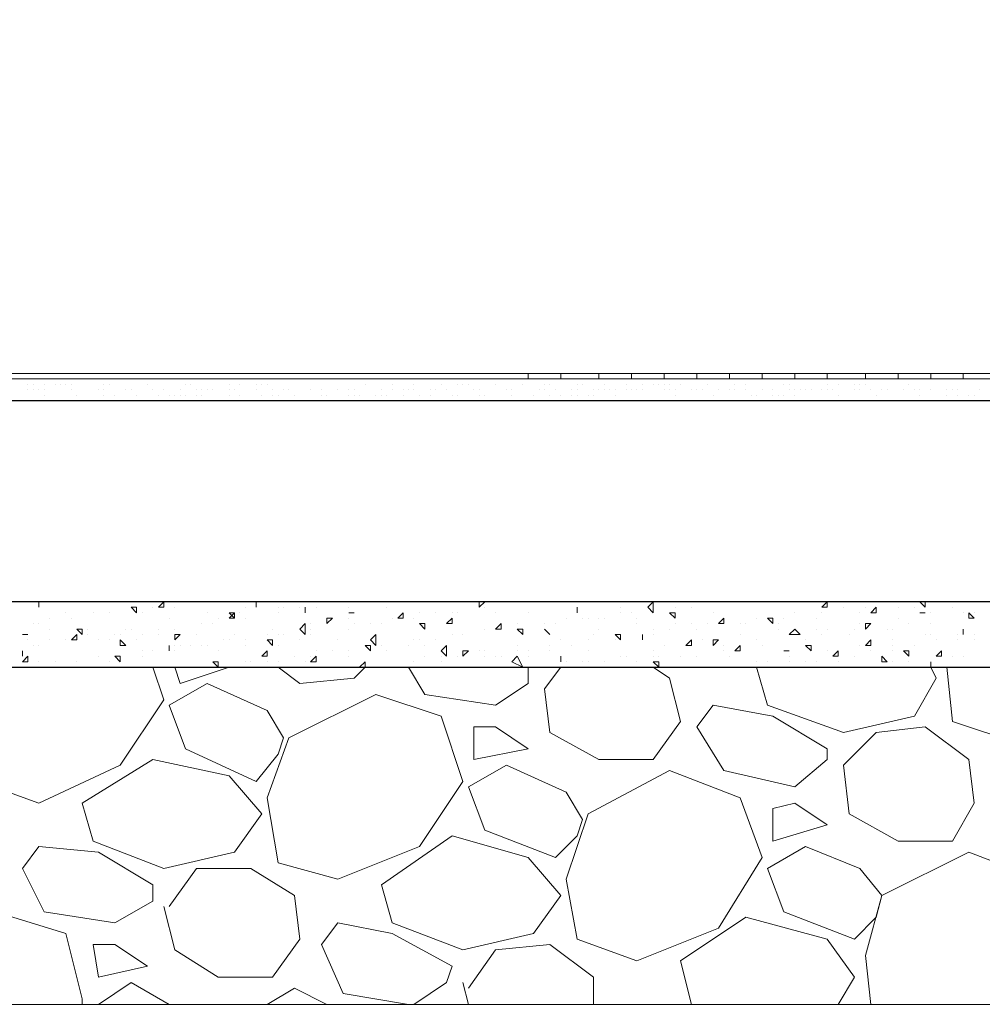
# Model space of a CAD drawing. Header units: metres. Extents: x 5.7 to 89.8, y 4 to 63.5.
# Tile 314 of 475: x 59.9 to 61.6, y 27.6 to 29.3. Entities that reach past the tile are written whole.
import ezdxf

# ---------------------------------------------------------------- set-up
doc = ezdxf.new("R2010")
doc.units = ezdxf.units.M
doc.header["$MEASUREMENT"] = 0
for name, color, linetype in [('PDF17_hatch-borshi', 7, 'Continuous'), ('PDF17_kaff', 7, 'Continuous'), ('PDF17_wall', 7, 'Continuous')]:
    doc.layers.add(name, color=color, linetype=linetype)

msp = doc.modelspace()

# ---------------------------------------------------------------- linework, layer by layer
at = {"layer": 'PDF17_hatch-borshi', "lineweight": 18}
for points in [[(60.0056, 28.6881), (60.0056, 28.6881)], [(60.0152, 28.6881), (60.0152, 28.6881)], [(60.0152, 28.6881), (60.0152, 28.6881)], [(60.0345, 28.6881), (60.0345, 28.6881)], [(60.0634, 28.6881), (60.0634, 28.6881)], [(60.1019, 28.6881), (60.1019, 28.6881)], [(60.1501, 28.6881), (60.1501, 28.6881)], [(60.1982, 28.6881), (60.1982, 28.6881)], [(60.2464, 28.6881), (60.2464, 28.6881)], [(60.2945, 28.6881), (60.2945, 28.6881)], [(60.3427, 28.6881), (60.3427, 28.6881)], [(60.3619, 28.6881), (60.3619, 28.6881)], [(60.3716, 28.6881), (60.3716, 28.6881)], [(60.3812, 28.6881), (60.3812, 28.6881)], [(60.3812, 28.6881), (60.3812, 28.6881)], [(60.3908, 28.6881), (60.3908, 28.6881)], [(60.5353, 28.6881), (60.5353, 28.6881)], [(60.6027, 28.6881), (60.6027, 28.6881)], [(60.6798, 28.6881), (60.6798, 28.6881)], [(60.7183, 28.6881), (60.7183, 28.6881)], [(60.7376, 28.6881), (60.7376, 28.6881)], [(60.7472, 28.6881), (60.7472, 28.6881)], [(60.8242, 28.6881), (60.8242, 28.6881)], [(61.065, 28.6881), (61.065, 28.6881)], [(61.0746, 28.6881), (61.0746, 28.6881)], [(61.0939, 28.6881), (61.0939, 28.6881)], [(61.2095, 28.6881), (61.2095, 28.6881)], [(61.2576, 28.6881), (61.2576, 28.6881)], [(61.2962, 28.6881), (61.2962, 28.6881)], [(61.3443, 28.6881), (61.3443, 28.6881)], [(61.3925, 28.6881), (61.3925, 28.6881)], [(61.4214, 28.6881), (61.4214, 28.6881)], [(61.431, 28.6881), (61.431, 28.6881)], [(61.4406, 28.6881), (61.4406, 28.6881)], [(61.4406, 28.6881), (61.4406, 28.6881)], [(61.4503, 28.6881), (61.4503, 28.6881)], [(61.4888, 28.6881), (61.4888, 28.6881)], [(61.5947, 28.6881), (61.5947, 28.6881)], [(59.9093, 28.6785), (59.9093, 28.6785)], [(59.9093, 28.6689), (59.9093, 28.6689)], [(59.9189, 28.6785), (59.9189, 28.6785)], [(59.9189, 28.6689), (59.9189, 28.6689)], [(59.9285, 28.6689), (59.9285, 28.6689)], [(59.9285, 28.6689), (59.9285, 28.6689)], [(59.9382, 28.6785), (59.9382, 28.6785)], [(59.9382, 28.6689), (59.9382, 28.6689)], [(59.9574, 28.6785), (59.9574, 28.6785)], [(59.9671, 28.6785), (59.9671, 28.6785)], [(59.9671, 28.6785), (59.9671, 28.6785)], [(59.9767, 28.6785), (59.9767, 28.6785)], [(59.9863, 28.6785), (59.9863, 28.6785)], [(59.9863, 28.6689), (59.9863, 28.6689)], [(59.9863, 28.6689), (59.9863, 28.6689)], [(60.0345, 28.6689), (60.0345, 28.6689)], [(60.0441, 28.6785), (60.0441, 28.6785)], [(60.0441, 28.6689), (60.0441, 28.6689)], [(60.0537, 28.6785), (60.0537, 28.6785)], [(60.0826, 28.6689), (60.0826, 28.6689)], [(60.0923, 28.6689), (60.0923, 28.6689)], [(60.1212, 28.6785), (60.1212, 28.6785)], [(60.1308, 28.6689), (60.1308, 28.6689)], [(60.1501, 28.6689), (60.1501, 28.6689)], [(60.1789, 28.6689), (60.1789, 28.6689)], [(60.1886, 28.6785), (60.1886, 28.6785)], [(60.1982, 28.6785), (60.1982, 28.6785)], [(60.2078, 28.6689), (60.2078, 28.6689)], [(60.2175, 28.6689), (60.2175, 28.6689)], [(60.2271, 28.6689), (60.2271, 28.6689)], [(60.2271, 28.6689), (60.2271, 28.6689)], [(60.2367, 28.6689), (60.2367, 28.6689)], [(60.2656, 28.6785), (60.2656, 28.6785)], [(60.2656, 28.6689), (60.2656, 28.6689)], [(60.2656, 28.6689), (60.2656, 28.6689)], [(60.2656, 28.6689), (60.2656, 28.6689)], [(60.2753, 28.6689), (60.2753, 28.6689)], [(60.2849, 28.6785), (60.2849, 28.6785)], [(60.3138, 28.6785), (60.3138, 28.6785)], [(60.3138, 28.6689), (60.3138, 28.6689)], [(60.3138, 28.6689), (60.3138, 28.6689)], [(60.3234, 28.6785), (60.3234, 28.6785)], [(60.333, 28.6785), (60.333, 28.6785)], [(60.333, 28.6785), (60.333, 28.6785)], [(60.3427, 28.6689), (60.3427, 28.6689)], [(60.3619, 28.6689), (60.3619, 28.6689)], [(60.3716, 28.6689), (60.3716, 28.6689)], [(60.4101, 28.6689), (60.4101, 28.6689)], [(60.4101, 28.6689), (60.4101, 28.6689)], [(60.4294, 28.6689), (60.4294, 28.6689)], [(60.4583, 28.6689), (60.4583, 28.6689)], [(60.4775, 28.6689), (60.4775, 28.6689)], [(60.4871, 28.6689), (60.4871, 28.6689)], [(60.4871, 28.6689), (60.4871, 28.6689)], [(60.5064, 28.6785), (60.5064, 28.6785)], [(60.5353, 28.6689), (60.5353, 28.6689)], [(60.5546, 28.6785), (60.5546, 28.6785)], [(60.5546, 28.6689), (60.5546, 28.6689)], [(60.5738, 28.6689), (60.5738, 28.6689)], [(60.5835, 28.6689), (60.5835, 28.6689)], [(60.5931, 28.6785), (60.5931, 28.6785)], [(60.5931, 28.6689), (60.5931, 28.6689)], [(60.5931, 28.6689), (60.5931, 28.6689)], [(60.622, 28.6689), (60.622, 28.6689)], [(60.622, 28.6689), (60.622, 28.6689)], [(60.6316, 28.6689), (60.6316, 28.6689)], [(60.6316, 28.6689), (60.6316, 28.6689)], [(60.6412, 28.6785), (60.6412, 28.6785)], [(60.6412, 28.6785), (60.6412, 28.6785)], [(60.6509, 28.6689), (60.6509, 28.6689)], [(60.6701, 28.6785), (60.6701, 28.6785)], [(60.6798, 28.6785), (60.6798, 28.6785)], [(60.6894, 28.6785), (60.6894, 28.6785)], [(60.6894, 28.6785), (60.6894, 28.6785)], [(60.699, 28.6689), (60.699, 28.6689)], [(60.7087, 28.6689), (60.7087, 28.6689)], [(60.7376, 28.6785), (60.7376, 28.6785)], [(60.7568, 28.6689), (60.7568, 28.6689)], [(60.7665, 28.6689), (60.7665, 28.6689)], [(60.7665, 28.6689), (60.7665, 28.6689)], [(60.7857, 28.6785), (60.7857, 28.6785)], [(60.8146, 28.6689), (60.8146, 28.6689)], [(60.8242, 28.6785), (60.8242, 28.6785)], [(60.8242, 28.6689), (60.8242, 28.6689)], [(60.8339, 28.6785), (60.8339, 28.6785)], [(60.8435, 28.6689), (60.8435, 28.6689)], [(60.8724, 28.6689), (60.8724, 28.6689)], [(60.882, 28.6785), (60.882, 28.6785)], [(60.882, 28.6689), (60.882, 28.6689)], [(60.8917, 28.6785), (60.8917, 28.6785)], [(60.9109, 28.6689), (60.9109, 28.6689)], [(60.9206, 28.6689), (60.9206, 28.6689)], [(60.9302, 28.6785), (60.9302, 28.6785)], [(60.9302, 28.6689), (60.9302, 28.6689)], [(60.9302, 28.6689), (60.9302, 28.6689)], [(60.9398, 28.6689), (60.9398, 28.6689)], [(60.9494, 28.6689), (60.9494, 28.6689)], [(60.9687, 28.6785), (60.9687, 28.6785)], [(60.9687, 28.6785), (60.9687, 28.6785)], [(60.9687, 28.6689), (60.9687, 28.6689)], [(60.9783, 28.6689), (60.9783, 28.6689)], [(60.988, 28.6689), (60.988, 28.6689)], [(60.988, 28.6689), (60.988, 28.6689)], [(60.9976, 28.6785), (60.9976, 28.6785)], [(60.9976, 28.6689), (60.9976, 28.6689)], [(61.0169, 28.6785), (61.0169, 28.6785)], [(61.0169, 28.6785), (61.0169, 28.6785)], [(61.0265, 28.6785), (61.0265, 28.6785)], [(61.0361, 28.6785), (61.0361, 28.6785)], [(61.0361, 28.6689), (61.0361, 28.6689)], [(61.0458, 28.6785), (61.0458, 28.6785)], [(61.0458, 28.6689), (61.0458, 28.6689)], [(61.0458, 28.6689), (61.0458, 28.6689)], [(61.0554, 28.6689), (61.0554, 28.6689)], [(61.065, 28.6785), (61.065, 28.6785)], [(61.0843, 28.6689), (61.0843, 28.6689)], [(61.0939, 28.6689), (61.0939, 28.6689)], [(61.1035, 28.6689), (61.1035, 28.6689)], [(61.1132, 28.6785), (61.1132, 28.6785)], [(61.1132, 28.6785), (61.1132, 28.6785)], [(61.1324, 28.6689), (61.1324, 28.6689)], [(61.1517, 28.6689), (61.1517, 28.6689)], [(61.1613, 28.6785), (61.1613, 28.6785)], [(61.1613, 28.6689), (61.1613, 28.6689)], [(61.1806, 28.6785), (61.1806, 28.6785)], [(61.1806, 28.6689), (61.1806, 28.6689)], [(61.2095, 28.6689), (61.2095, 28.6689)], [(61.2287, 28.6689), (61.2287, 28.6689)], [(61.248, 28.6785), (61.248, 28.6785)], [(61.2576, 28.6785), (61.2576, 28.6785)], [(61.2576, 28.6689), (61.2576, 28.6689)], [(61.2673, 28.6689), (61.2673, 28.6689)], [(61.2769, 28.6689), (61.2769, 28.6689)], [(61.2769, 28.6689), (61.2769, 28.6689)], [(61.2865, 28.6689), (61.2865, 28.6689)], [(61.2962, 28.6689), (61.2962, 28.6689)], [(61.3154, 28.6689), (61.3154, 28.6689)], [(61.3251, 28.6785), (61.3251, 28.6785)], [(61.3251, 28.6689), (61.3251, 28.6689)], [(61.3251, 28.6689), (61.3251, 28.6689)], [(61.3251, 28.6689), (61.3251, 28.6689)], [(61.3347, 28.6689), (61.3347, 28.6689)], [(61.3443, 28.6785), (61.3443, 28.6785)], [(61.3732, 28.6785), (61.3732, 28.6785)], [(61.3732, 28.6689), (61.3732, 28.6689)], [(61.3732, 28.6689), (61.3732, 28.6689)], [(61.3828, 28.6785), (61.3828, 28.6785)], [(61.3828, 28.6689), (61.3828, 28.6689)], [(61.3925, 28.6785), (61.3925, 28.6785)], [(61.3925, 28.6785), (61.3925, 28.6785)], [(61.4021, 28.6689), (61.4021, 28.6689)], [(61.4214, 28.6689), (61.4214, 28.6689)], [(61.431, 28.6689), (61.431, 28.6689)], [(61.4599, 28.6689), (61.4599, 28.6689)], [(61.4695, 28.6785), (61.4695, 28.6785)], [(61.4792, 28.6689), (61.4792, 28.6689)], [(61.4888, 28.6689), (61.4888, 28.6689)], [(61.5081, 28.6689), (61.5081, 28.6689)], [(61.5369, 28.6689), (61.5369, 28.6689)], [(61.5369, 28.6689), (61.5369, 28.6689)], [(61.5466, 28.6689), (61.5466, 28.6689)], [(61.5466, 28.6689), (61.5466, 28.6689)], [(61.5562, 28.6689), (61.5562, 28.6689)], [(61.5947, 28.6689), (61.5947, 28.6689)], [(59.9382, 28.6592), (59.9382, 28.6592)], [(59.996, 28.6592), (59.996, 28.6592)], [(59.996, 28.6592), (59.996, 28.6592)], [(60.0441, 28.6592), (60.0441, 28.6592)], [(60.0634, 28.6592), (60.0634, 28.6592)], [(60.1019, 28.6592), (60.1019, 28.6592)], [(60.1308, 28.6496), (60.1308, 28.6496)], [(60.1404, 28.6592), (60.1404, 28.6592)], [(60.1404, 28.6592), (60.1404, 28.6592)], [(60.1597, 28.6592), (60.1597, 28.6592)], [(60.1693, 28.6592), (60.1693, 28.6592)], [(60.1789, 28.6592), (60.1789, 28.6592)], [(60.1886, 28.6592), (60.1886, 28.6592)], [(60.2078, 28.6592), (60.2078, 28.6592)], [(60.2175, 28.6592), (60.2175, 28.6592)], [(60.2656, 28.6592), (60.2656, 28.6592)], [(60.2849, 28.6592), (60.2849, 28.6592)], [(60.2945, 28.6496), (60.2945, 28.6496)], [(60.3234, 28.6592), (60.3234, 28.6592)], [(60.3427, 28.6592), (60.3427, 28.6592)], [(60.3523, 28.6592), (60.3523, 28.6592)], [(60.3812, 28.6592), (60.3812, 28.6592)], [(60.3908, 28.6496), (60.3908, 28.6496)], [(60.4294, 28.6592), (60.4294, 28.6592)], [(60.4294, 28.6496), (60.4294, 28.6496)], [(60.439, 28.6592), (60.439, 28.6592)], [(60.439, 28.6592), (60.439, 28.6592)], [(60.4775, 28.6592), (60.4775, 28.6592)], [(60.4871, 28.6592), (60.4871, 28.6592)], [(60.4871, 28.6496), (60.4871, 28.6496)], [(60.4968, 28.6592), (60.4968, 28.6592)], [(60.4968, 28.6592), (60.4968, 28.6592)], [(60.5257, 28.6592), (60.5257, 28.6592)], [(60.5257, 28.6592), (60.5257, 28.6592)], [(60.5353, 28.6592), (60.5353, 28.6592)], [(60.5449, 28.6592), (60.5449, 28.6592)], [(60.5449, 28.6592), (60.5449, 28.6592)], [(60.5738, 28.6592), (60.5738, 28.6592)], [(60.5738, 28.6592), (60.5738, 28.6592)], [(60.6027, 28.6592), (60.6027, 28.6592)], [(60.622, 28.6592), (60.622, 28.6592)], [(60.6412, 28.6496), (60.6412, 28.6496)], [(60.6605, 28.6592), (60.6605, 28.6592)], [(60.6701, 28.6592), (60.6701, 28.6592)], [(60.7087, 28.6592), (60.7087, 28.6592)], [(60.7183, 28.6592), (60.7183, 28.6592)], [(60.7665, 28.6592), (60.7665, 28.6592)], [(60.805, 28.6592), (60.805, 28.6592)], [(60.8339, 28.6592), (60.8339, 28.6592)], [(60.8531, 28.6592), (60.8531, 28.6592)], [(60.8531, 28.6592), (60.8531, 28.6592)], [(60.8724, 28.6592), (60.8724, 28.6592)], [(60.882, 28.6592), (60.882, 28.6592)], [(60.9013, 28.6592), (60.9013, 28.6592)], [(60.9013, 28.6592), (60.9013, 28.6592)], [(60.9109, 28.6592), (60.9109, 28.6592)], [(60.9494, 28.6592), (60.9494, 28.6592)], [(61.0554, 28.6592), (61.0554, 28.6592)], [(61.1228, 28.6592), (61.1228, 28.6592)], [(61.1806, 28.6496), (61.1806, 28.6496)], [(61.1902, 28.6592), (61.1902, 28.6592)], [(61.1999, 28.6592), (61.1999, 28.6592)], [(61.1999, 28.6592), (61.1999, 28.6592)], [(61.2287, 28.6592), (61.2287, 28.6592)], [(61.2384, 28.6592), (61.2384, 28.6592)], [(61.248, 28.6592), (61.248, 28.6592)], [(61.2673, 28.6592), (61.2673, 28.6592)], [(61.3443, 28.6592), (61.3443, 28.6592)], [(61.4117, 28.6592), (61.4117, 28.6592)], [(61.4888, 28.6592), (61.4888, 28.6592)], [(61.4888, 28.6592), (61.4888, 28.6592)], [(61.5273, 28.6496), (61.5273, 28.6496)], [(61.5369, 28.6592), (61.5369, 28.6592)], [(61.5369, 28.6592), (61.5369, 28.6592)], [(61.5562, 28.6592), (61.5562, 28.6592)], [(61.5562, 28.6592), (61.5562, 28.6592)], [(61.5755, 28.6592), (61.5755, 28.6592)], [(61.5851, 28.6592), (61.5851, 28.6592)], [(61.5851, 28.6592), (61.5851, 28.6592)], [(59.9285, 28.2933), (59.9285, 28.2933)], [(59.9285, 28.2933), (59.9285, 28.2933)], [(60.0923, 28.2836), (60.0923, 28.2836)], [(60.1212, 28.2933), (60.1212, 28.2933)], [(60.1308, 28.2836), (60.1308, 28.2836)], [(60.1597, 28.2933), (60.1597, 28.2933)], [(60.1693, 28.2933), (60.1693, 28.2933)], [(60.1693, 28.2836), (60.1693, 28.2836)], [(60.2271, 28.2933), (60.2271, 28.2933)], [(60.2271, 28.2933), (60.2367, 28.2933)], [(60.2271, 28.2933), (60.2271, 28.2933)], [(60.2367, 28.2933), (60.2367, 28.2933)], [(60.2367, 28.2933), (60.2367, 28.2933)], [(60.2945, 28.2933), (60.2945, 28.2933)], [(60.2945, 28.2836), (60.2945, 28.2836)], [(60.3138, 28.2836), (60.3138, 28.2836)], [(60.3523, 28.2836), (60.3523, 28.2836)], [(60.3619, 28.2836), (60.3619, 28.2836)], [(60.3908, 28.2836), (60.3908, 28.2836)], [(60.4197, 28.2836), (60.4197, 28.2836)], [(60.4197, 28.2836), (60.4197, 28.2836)], [(60.439, 28.2933), (60.439, 28.2933)], [(60.4775, 28.2836), (60.4775, 28.2836)], [(60.4775, 28.2836), (60.4775, 28.2836)], [(60.5353, 28.2933), (60.5353, 28.2933)], [(60.5449, 28.2933), (60.5449, 28.2933)], [(60.5449, 28.2933), (60.5449, 28.2933)], [(60.5449, 28.2836), (60.5449, 28.2836)], [(60.5449, 28.2836), (60.5449, 28.2836)], [(60.622, 28.2933), (60.622, 28.2933)], [(60.7087, 28.2836), (60.7087, 28.2836)], [(60.7183, 28.2836), (60.7183, 28.2836)], [(60.7761, 28.2933), (60.7761, 28.2933)], [(60.7857, 28.2933), (60.7857, 28.2933)], [(60.8146, 28.2933), (60.8146, 28.2933)], [(60.882, 28.2836), (60.882, 28.2836)], [(60.9591, 28.2836), (60.9591, 28.2836)], [(61.0169, 28.2836), (61.0169, 28.2836)], [(61.0265, 28.2933), (61.0265, 28.2933)], [(61.0554, 28.2836), (61.0554, 28.2836)], [(61.0843, 28.2933), (61.0843, 28.2933)], [(61.0843, 28.2836), (61.0843, 28.2836)], [(61.1228, 28.2933), (61.1228, 28.2933)], [(61.1999, 28.2933), (61.1999, 28.2933)], [(61.2384, 28.2933), (61.2384, 28.2933)], [(61.2865, 28.2933), (61.2865, 28.2933)], [(61.3251, 28.2836), (61.3251, 28.2836)], [(61.354, 28.2933), (61.354, 28.2933)], [(61.354, 28.2836), (61.354, 28.2836)], [(61.3828, 28.2933), (61.3828, 28.2933)], [(61.3925, 28.2836), (61.3925, 28.2836)], [(61.4214, 28.2933), (61.4214, 28.2933)], [(61.4503, 28.2836), (61.4503, 28.2836)], [(61.4695, 28.2933), (61.4695, 28.2933)], [(61.4792, 28.2836), (61.4792, 28.2836)], [(61.5177, 28.2933), (61.5177, 28.2933)], [(61.5466, 28.2836), (61.5466, 28.2836)], [(59.9767, 28.274), (59.9767, 28.274)], [(60.0248, 28.274), (60.0248, 28.274)], [(60.0537, 28.274), (60.0537, 28.274)], [(60.0537, 28.274), (60.0537, 28.274)], [(60.1115, 28.274), (60.1115, 28.274)], [(60.2271, 28.274), (60.2271, 28.274)], [(60.2849, 28.274), (60.2849, 28.274)], [(60.3523, 28.274), (60.3523, 28.274)], [(60.4005, 28.274), (60.4005, 28.274)], [(60.4871, 28.274), (60.4871, 28.274)], [(60.6027, 28.274), (60.6027, 28.274)], [(60.6316, 28.274), (60.6316, 28.274)], [(60.6605, 28.274), (60.6605, 28.274)], [(60.6605, 28.274), (60.6605, 28.274)], [(60.6701, 28.274), (60.6701, 28.274)], [(60.7376, 28.274), (60.7376, 28.274)], [(60.7953, 28.274), (60.7953, 28.274)], [(60.9591, 28.274), (60.9591, 28.274)], [(60.9783, 28.274), (60.9783, 28.274)], [(61.1228, 28.274), (61.1228, 28.274)], [(61.2673, 28.274), (61.2673, 28.274)], [(61.3154, 28.274), (61.3154, 28.274)], [(61.3828, 28.274), (61.3828, 28.274)], [(61.4984, 28.274), (61.4984, 28.274)], [(61.5081, 28.274), (61.5081, 28.274)], [(61.5658, 28.274), (61.5658, 28.274)], [(61.5851, 28.274), (61.5851, 28.274)], [(59.9189, 28.2547), (59.9189, 28.2547)], [(59.9285, 28.2547), (59.9285, 28.2547)], [(59.9478, 28.2644), (59.9478, 28.2644)], [(59.9863, 28.2644), (59.9863, 28.2644)], [(59.9863, 28.2644), (59.9863, 28.2644)], [(60.1597, 28.2644), (60.1597, 28.2644)], [(60.2175, 28.2547), (60.2175, 28.2547)], [(60.2367, 28.2547), (60.2367, 28.2547)], [(60.2464, 28.2644), (60.2464, 28.2644)], [(60.2945, 28.2644), (60.2945, 28.2644)], [(60.4101, 28.2547), (60.4101, 28.2547)], [(60.4775, 28.2644), (60.4775, 28.2644)], [(60.4871, 28.2547), (60.4871, 28.2547)], [(60.516, 28.2547), (60.516, 28.2547)], [(60.5353, 28.2547), (60.5353, 28.2547)], [(60.5546, 28.2644), (60.5546, 28.2644)], [(60.5931, 28.2644), (60.5931, 28.2644)], [(60.7761, 28.2547), (60.7761, 28.2547)], [(60.8242, 28.2547), (60.8242, 28.2547)], [(60.8242, 28.2547), (60.8242, 28.2547)], [(60.8435, 28.2547), (60.8435, 28.2547)], [(60.8628, 28.2644), (60.8628, 28.2644)], [(60.8917, 28.2644), (60.8917, 28.2644)], [(60.9013, 28.2644), (60.9013, 28.2644)], [(60.9013, 28.2644), (60.9013, 28.2644)], [(60.9206, 28.2644), (60.9206, 28.2644)], [(60.9302, 28.2644), (60.9302, 28.2644)], [(60.988, 28.2644), (60.988, 28.2644)], [(60.988, 28.2547), (60.988, 28.2547)], [(61.0554, 28.2644), (61.0554, 28.2644)], [(61.0554, 28.2547), (61.0554, 28.2547)], [(61.0843, 28.2547), (61.0843, 28.2547)], [(61.1132, 28.2547), (61.1132, 28.2547)], [(61.1421, 28.2644), (61.1421, 28.2644)], [(61.171, 28.2547), (61.171, 28.2547)], [(61.1806, 28.2547), (61.1806, 28.2547)], [(61.1999, 28.2644), (61.1999, 28.2644)], [(61.1999, 28.2644), (61.1999, 28.2644)], [(61.2384, 28.2547), (61.2384, 28.2547)], [(61.248, 28.2644), (61.248, 28.2644)], [(61.3058, 28.2644), (61.3058, 28.2644)], [(61.3828, 28.2547), (61.3828, 28.2547)], [(61.4503, 28.2644), (61.4503, 28.2644)], [(61.4695, 28.2547), (61.4695, 28.2547)], [(61.5081, 28.2547), (61.5081, 28.2547)], [(59.9093, 28.2355), (59.9093, 28.2355)], [(59.9478, 28.2451), (59.9478, 28.2451)], [(60.0152, 28.2451), (60.0152, 28.2451)], [(60.0152, 28.2355), (60.0152, 28.2355)], [(60.0634, 28.2355), (60.0634, 28.2355)], [(60.073, 28.2355), (60.073, 28.2355)], [(60.0826, 28.2451), (60.0826, 28.2451)], [(60.0923, 28.2451), (60.0923, 28.2451)], [(60.1115, 28.2355), (60.1115, 28.2355)], [(60.1404, 28.2451), (60.1404, 28.2451)], [(60.1404, 28.2355), (60.1404, 28.2355)], [(60.1693, 28.2451), (60.1693, 28.2451)], [(60.2078, 28.2355), (60.2078, 28.2355)], [(60.2753, 28.2355), (60.2753, 28.2355)], [(60.333, 28.2355), (60.333, 28.2355)], [(60.3427, 28.2451), (60.3427, 28.2451)], [(60.3523, 28.2355), (60.3523, 28.2355)], [(60.3619, 28.2355), (60.3619, 28.2355)], [(60.4101, 28.2451), (60.4101, 28.2451)], [(60.4101, 28.2355), (60.4101, 28.2355)], [(60.4775, 28.2451), (60.4775, 28.2451)], [(60.6605, 28.2355), (60.6605, 28.2355)], [(60.6798, 28.2355), (60.6798, 28.2355)], [(60.6798, 28.2355), (60.6798, 28.2355)], [(60.7183, 28.2451), (60.7183, 28.2451)], [(60.7472, 28.2451), (60.7472, 28.2451)], [(60.7472, 28.2451), (60.7472, 28.2451)], [(60.7857, 28.2451), (60.7857, 28.2451)], [(60.8242, 28.2451), (60.8242, 28.2451)], [(60.9109, 28.2355), (60.9109, 28.2355)], [(60.9109, 28.2355), (60.9109, 28.2355)], [(60.9109, 28.2355), (60.9109, 28.2355)], [(60.9206, 28.2451), (60.9206, 28.2451)], [(60.9591, 28.2355), (60.9591, 28.2355)], [(61.0169, 28.2451), (61.0169, 28.2451)], [(61.0169, 28.2355), (61.0169, 28.2355)], [(61.0458, 28.2451), (61.0458, 28.2451)], [(61.0939, 28.2451), (61.0939, 28.2451)], [(61.171, 28.2355), (61.171, 28.2355)], [(61.2384, 28.2451), (61.2384, 28.2451)], [(61.2673, 28.2355), (61.2673, 28.2355)], [(61.3058, 28.2451), (61.3058, 28.2451)], [(61.3154, 28.2355), (61.3154, 28.2355)], [(61.3251, 28.2451), (61.3251, 28.2451)], [(61.3636, 28.2355), (61.3636, 28.2355)], [(61.3732, 28.2451), (61.3732, 28.2451)], [(61.431, 28.2451), (61.431, 28.2451)], [(61.4406, 28.2451), (61.4406, 28.2451)], [(61.4984, 28.2355), (61.4984, 28.2355)], [(61.5081, 28.2355), (61.5081, 28.2355)], [(61.5562, 28.2355), (61.5562, 28.2355)], [(61.5658, 28.2451), (61.5658, 28.2451)], [(61.5658, 28.2355), (61.5658, 28.2355)], [(61.5851, 28.2355), (61.5851, 28.2355)], [(59.9093, 28.2258), (59.9093, 28.2258)], [(59.9189, 28.2162), (59.9189, 28.2162)], [(59.9285, 28.2162), (59.9285, 28.2162)], [(59.9478, 28.2258), (59.9478, 28.2258)], [(59.9478, 28.2258), (59.9478, 28.2258)], [(59.9767, 28.2258), (59.9767, 28.2258)], [(59.9863, 28.2258), (59.9863, 28.2258)], [(59.9863, 28.2258), (59.9863, 28.2258)], [(60.0345, 28.2258), (60.0345, 28.2258)], [(60.0537, 28.2258), (60.0537, 28.2258)], [(60.1019, 28.2258), (60.1019, 28.2258)], [(60.1693, 28.2162), (60.1693, 28.2162)], [(60.1789, 28.2162), (60.1789, 28.2162)], [(60.1982, 28.2162), (60.1982, 28.2162)], [(60.2175, 28.2162), (60.2175, 28.2162)], [(60.2271, 28.2162), (60.2271, 28.2162)], [(60.2271, 28.2162), (60.2271, 28.2162)], [(60.256, 28.2258), (60.256, 28.2258)], [(60.2656, 28.2258), (60.2656, 28.2258)], [(60.2945, 28.2258), (60.2945, 28.2258)], [(60.2945, 28.2162), (60.2945, 28.2162)], [(60.333, 28.2258), (60.333, 28.2258)], [(60.3523, 28.2162), (60.3523, 28.2162)], [(60.3908, 28.2258), (60.3908, 28.2258)], [(60.4583, 28.2258), (60.4583, 28.2258)], [(60.516, 28.2162), (60.516, 28.2162)], [(60.5257, 28.2162), (60.5257, 28.2162)], [(60.5353, 28.2162), (60.5353, 28.2162)], [(60.5835, 28.2162), (60.5835, 28.2162)], [(60.5931, 28.2258), (60.5931, 28.2258)], [(60.6027, 28.2258), (60.6027, 28.2258)], [(60.6124, 28.2162), (60.6124, 28.2162)], [(60.6316, 28.2258), (60.6316, 28.2258)], [(60.6509, 28.2162), (60.6509, 28.2162)], [(60.7761, 28.2162), (60.7761, 28.2162)], [(60.8339, 28.2162), (60.8339, 28.2162)], [(60.8531, 28.2258), (60.8531, 28.2258)], [(60.8724, 28.2162), (60.8724, 28.2162)], [(60.9013, 28.2258), (60.9013, 28.2258)], [(60.9013, 28.2258), (60.9013, 28.2258)], [(60.9494, 28.2258), (60.9494, 28.2258)], [(60.9976, 28.2258), (60.9976, 28.2258)], [(61.0361, 28.2162), (61.0361, 28.2162)], [(61.0843, 28.2162), (61.0843, 28.2162)], [(61.1035, 28.2258), (61.1035, 28.2258)], [(61.1421, 28.2162), (61.1421, 28.2162)], [(61.171, 28.2162), (61.171, 28.2162)], [(61.1999, 28.2258), (61.1999, 28.2258)], [(61.2095, 28.2162), (61.2095, 28.2162)], [(61.2865, 28.2258), (61.2865, 28.2258)], [(61.3828, 28.2162), (61.3828, 28.2162)], [(61.4406, 28.2258), (61.4406, 28.2258)], [(61.4406, 28.2162), (61.4406, 28.2162)], [(61.4792, 28.2162), (61.4792, 28.2162)], [(61.5177, 28.2258), (61.5177, 28.2258)], [(61.5562, 28.2258), (61.5562, 28.2258)], [(61.5851, 28.2258), (61.5851, 28.2258)], [(59.8996, 28.2066), (59.8996, 28.2066)], [(60.0345, 28.1969), (60.0345, 28.1969)], [(60.0634, 28.1969), (60.0634, 28.1969)], [(60.0634, 28.1969), (60.0634, 28.1969)], [(60.1115, 28.2066), (60.1115, 28.2066)], [(60.1115, 28.1969), (60.1115, 28.1969)], [(60.1308, 28.2066), (60.1308, 28.2066)], [(60.1597, 28.2066), (60.1597, 28.2066)], [(60.1693, 28.2066), (60.1693, 28.2066)], [(60.2464, 28.2066), (60.2464, 28.2066)], [(60.2464, 28.2066), (60.2464, 28.2066)], [(60.2464, 28.2066), (60.2464, 28.2066)], [(60.3812, 28.1969), (60.3812, 28.1969)], [(60.4101, 28.1969), (60.4101, 28.1969)], [(60.4197, 28.2066), (60.4197, 28.2066)], [(60.4486, 28.2066), (60.4486, 28.2066)], [(60.4775, 28.2066), (60.4775, 28.2066)], [(60.4775, 28.2066), (60.4775, 28.2066)], [(60.4775, 28.2066), (60.4775, 28.2066)], [(60.4775, 28.1969), (60.4775, 28.1969)], [(60.5449, 28.2066), (60.5449, 28.2066)], [(60.5449, 28.2066), (60.5449, 28.2066)], [(60.6124, 28.1969), (60.6124, 28.1969)], [(60.6412, 28.1969), (60.6412, 28.1969)], [(60.6509, 28.1969), (60.6509, 28.1969)], [(60.6701, 28.1969), (60.6701, 28.1969)], [(60.7087, 28.2066), (60.7087, 28.2066)], [(60.7087, 28.2066), (60.7087, 28.2066)], [(60.7183, 28.2066), (60.7183, 28.2066)], [(60.7183, 28.1969), (60.7183, 28.1969)], [(60.7376, 28.1969), (60.7376, 28.1969)], [(60.7472, 28.1969), (60.7472, 28.1969)], [(60.7761, 28.2066), (60.7761, 28.2066)], [(60.7761, 28.2066), (60.7761, 28.2066)], [(60.7953, 28.2066), (60.7953, 28.2066)], [(60.7953, 28.1969), (60.7953, 28.1969)], [(60.8339, 28.2066), (60.8339, 28.2066)], [(60.8531, 28.1969), (60.8531, 28.1969)], [(60.9013, 28.2066), (60.9013, 28.2066)], [(60.9591, 28.1969), (60.9591, 28.1969)], [(60.9591, 28.1969), (60.9591, 28.1969)], [(60.9687, 28.1969), (60.9687, 28.1969)], [(61.0169, 28.2066), (61.0169, 28.2066)], [(61.0169, 28.1969), (61.0169, 28.1969)], [(61.0265, 28.1969), (61.0265, 28.1969)], [(61.065, 28.1969), (61.065, 28.1969)], [(61.0939, 28.1969), (61.0939, 28.1969)], [(61.1421, 28.2066), (61.1421, 28.2066)], [(61.1517, 28.1969), (61.1517, 28.1969)], [(61.2576, 28.2066), (61.2576, 28.2066)], [(61.2576, 28.1969), (61.2576, 28.1969)], [(61.3251, 28.2066), (61.3251, 28.2066)], [(61.3347, 28.1969), (61.3347, 28.1969)], [(61.3732, 28.1969), (61.3732, 28.1969)], [(61.4021, 28.2066), (61.4021, 28.2066)], [(61.4406, 28.2066), (61.4406, 28.2066)], [(61.5466, 28.1969), (61.5466, 28.1969)], [(61.5658, 28.1969), (61.5658, 28.1969)], [(59.9285, 28.1873), (59.9285, 28.1873)], [(59.9574, 28.1873), (59.9574, 28.1873)], [(59.996, 28.1873), (59.996, 28.1873)], [(60.0537, 28.1873), (60.0537, 28.1873)], [(60.2945, 28.1873), (60.2945, 28.1873)], [(60.3042, 28.1873), (60.3042, 28.1873)], [(60.333, 28.1873), (60.333, 28.1873)], [(60.3523, 28.1873), (60.3523, 28.1873)], [(60.4005, 28.1873), (60.4005, 28.1873)], [(60.5931, 28.1873), (60.5931, 28.1873)], [(60.6412, 28.1873), (60.6412, 28.1873)], [(60.8628, 28.1873), (60.8628, 28.1873)], [(60.8917, 28.1873), (60.8917, 28.1873)], [(60.9013, 28.1873), (60.9013, 28.1873)], [(60.9302, 28.1873), (60.9302, 28.1873)], [(60.988, 28.1873), (60.988, 28.1873)], [(60.988, 28.1873), (60.988, 28.1873)], [(61.1999, 28.1873), (61.1999, 28.1873)], [(61.2191, 28.1873), (61.2191, 28.1873)], [(61.2576, 28.1873), (61.2576, 28.1873)], [(61.2865, 28.1873), (61.2865, 28.1873)], [(61.2865, 28.1873), (61.2865, 28.1873)], [(61.3058, 28.1873), (61.3058, 28.1873)], [(61.3443, 28.1873), (61.3443, 28.1873)], [(61.4406, 28.1873), (61.4406, 28.1873)], [(61.4695, 28.1873), (61.4695, 28.1873)], [(61.5081, 28.1873), (61.5081, 28.1873)], [(59.6589, 28.1777), (59.6589, 28.168), (59.7841, 28.1199), (59.8226, 28.1584), (59.8322, 28.1777), (59.8033, 28.091), (59.8226, 27.9754), (59.9285, 27.9369), (60.073, 28.0043), (60.1501, 28.1199), (60.1308, 28.1777)], [(59.9863, 28.1777), (59.9863, 28.1777)], [(59.9863, 28.1777), (59.9863, 28.1777)], [(60.1693, 28.1777), (60.1789, 28.1488), (60.2656, 28.1777)], [(60.3523, 28.1777), (60.3908, 28.1488), (60.4871, 28.1584), (60.5064, 28.1777)], [(60.4101, 28.1777), (60.4197, 28.1777)], [(60.4197, 28.1777), (60.4197, 28.1777)], [(60.5738, 28.1777), (60.5738, 28.1777)], [(60.5738, 28.1777), (60.5738, 28.1777)], [(60.7953, 28.1777), (60.7953, 28.1488), (60.7376, 28.1103), (60.6124, 28.1295), (60.5835, 28.1777), (60.5931, 28.1777)], [(60.5931, 28.1777), (60.5931, 28.1777)], [(60.6027, 28.1777), (60.6027, 28.1777)], [(61.0169, 28.1777), (61.0458, 28.1584), (61.065, 28.0814), (61.0169, 28.014), (60.9206, 28.014), (60.8339, 28.0621), (60.8242, 28.1392), (60.8531, 28.1777)], [(60.8339, 28.1777), (60.8339, 28.1777)], [(60.9109, 28.1777), (60.9109, 28.1777)], [(61.0554, 28.1777), (61.0554, 28.1777)], [(61.1132, 28.1777), (61.1132, 28.1777)], [(61.1421, 28.1777), (61.1421, 28.1777)], [(61.1902, 28.1777), (61.1999, 28.1777), (61.2191, 28.1103), (61.354, 28.0621), (61.4792, 28.091), (61.5177, 28.1584), (61.5081, 28.1777)], [(61.1999, 28.1777), (61.1999, 28.1777)], [(61.4117, 28.1777), (61.4117, 28.1777)], [(61.4695, 28.1777), (61.4695, 28.1777)], [(61.5081, 28.1777), (61.5081, 28.1777)], [(61.5369, 28.1777), (61.5466, 28.0814), (61.6622, 28.0428), (61.797, 28.1006), (61.8451, 28.1777)], [(61.5562, 28.1777), (61.5562, 28.1777)], [(61.5947, 28.1777), (61.5947, 28.1777)], [(61.5947, 28.1777), (61.5947, 28.1777)], [(61.6622, 27.5805), (61.7296, 27.6961), (61.7007, 27.8021), (61.5755, 27.8502), (61.4214, 27.7732), (61.3925, 27.6672), (61.4021, 27.5805)], [(60.1597, 27.7539), (60.2078, 27.8213), (60.3042, 27.8213), (60.3812, 27.7732), (60.3908, 27.6961), (60.3427, 27.6287), (60.2464, 27.6287), (60.1693, 27.6769), (60.1501, 27.7539)], [(60.0056, 27.5805), (60.0056, 27.5902), (59.9767, 27.7058), (59.8515, 27.7443), (59.6974, 27.6672), (59.6685, 27.5805)], [(61.0843, 27.5805), (61.065, 27.6576), (61.1806, 27.7346), (61.3251, 27.6961), (61.3732, 27.6287), (61.3443, 27.5805)], [(60.5835, 27.5805), (60.4679, 27.5998), (60.4294, 27.6865), (60.4583, 27.725), (60.5546, 27.7058), (60.6605, 27.648), (60.6509, 27.6191), (60.5931, 27.5805)], [(60.6894, 27.6094), (60.7376, 27.6769), (60.8339, 27.6865), (60.9109, 27.6287), (60.9109, 27.5805)], [(60.1597, 27.5805), (60.0923, 27.6191), (60.0345, 27.5805)], [(60.439, 27.5805), (60.3812, 27.6094), (60.333, 27.5805)], [(60.6798, 27.6191), (60.6894, 27.5805)]]:
    msp.add_lwpolyline(points, dxfattribs=at)
for points in [[(59.9285, 28.2933), (59.9285, 28.2836)], [(60.1019, 28.2836), (60.1019, 28.274), (60.0923, 28.2836)], [(60.1501, 28.2836), (60.1404, 28.2836), (60.1501, 28.2933)], [(60.3138, 28.2933), (60.3138, 28.2836)], [(60.4005, 28.2836), (60.4005, 28.274)], [(60.7183, 28.2933), (60.7087, 28.2836), (60.7087, 28.2933)], [(60.882, 28.2836), (60.882, 28.274)], [(61.0169, 28.274), (61.0072, 28.2836), (61.0169, 28.2933)], [(61.2384, 28.2933), (61.2287, 28.2933)], [(61.3251, 28.2933), (61.3251, 28.2836), (61.3154, 28.2836)], [(61.4117, 28.2836), (61.4117, 28.274), (61.4021, 28.274)], [(61.4984, 28.2933), (61.4984, 28.2836), (61.4888, 28.2933)], [(60.2753, 28.2644), (60.2656, 28.2644), (60.2753, 28.274)], [(60.2753, 28.274), (60.2753, 28.2644), (60.2656, 28.274)], [(60.4871, 28.274), (60.4775, 28.274)], [(60.5738, 28.274), (60.5738, 28.2644), (60.5642, 28.2644)], [(61.0554, 28.274), (61.0554, 28.2644), (61.0458, 28.274)], [(61.4984, 28.274), (61.4888, 28.274)], [(61.5755, 28.274), (61.5851, 28.2644), (61.5755, 28.2644)], [(60.4005, 28.2355), (60.3908, 28.2451), (60.4005, 28.2547)], [(60.4486, 28.2644), (60.439, 28.2547), (60.439, 28.2644)], [(60.6124, 28.2547), (60.6124, 28.2451), (60.6027, 28.2547)], [(60.6605, 28.2644), (60.6605, 28.2547), (60.6509, 28.2547)], [(60.7472, 28.2547), (60.7472, 28.2451), (60.7376, 28.2451)], [(61.1421, 28.2547), (61.1324, 28.2547), (61.1421, 28.2644)], [(61.2287, 28.2644), (61.2287, 28.2547), (61.2191, 28.2644)], [(61.4021, 28.2547), (61.3925, 28.2451), (61.3925, 28.2547)], [(59.9093, 28.2355), (59.8996, 28.2355)], [(59.996, 28.2355), (59.996, 28.2258), (59.9863, 28.2258)], [(60.0056, 28.2451), (60.0056, 28.2355), (59.996, 28.2451)], [(60.1789, 28.2355), (60.1693, 28.2258), (60.1693, 28.2355)], [(60.5257, 28.2162), (60.516, 28.2258), (60.5257, 28.2355)], [(60.7857, 28.2451), (60.7857, 28.2355), (60.7761, 28.2451)], [(60.8242, 28.2451), (60.8339, 28.2355)], [(60.9591, 28.2355), (60.9591, 28.2258), (60.9494, 28.2355)], [(60.9976, 28.2355), (60.9976, 28.2258)], [(61.2769, 28.2355), (61.2576, 28.2355), (61.2673, 28.2451)], [(61.5658, 28.2451), (61.5658, 28.2355)], [(60.073, 28.2258), (60.0826, 28.2162), (60.073, 28.2162)], [(60.1597, 28.2162), (60.1597, 28.2066)], [(60.3427, 28.2258), (60.3427, 28.2162), (60.333, 28.2258)], [(60.516, 28.2162), (60.516, 28.2066), (60.5064, 28.2162)], [(60.6509, 28.1969), (60.6412, 28.2066), (60.6509, 28.2162)], [(61.0843, 28.2258), (61.0843, 28.2162), (61.0746, 28.2162)], [(61.1324, 28.2258), (61.1228, 28.2162), (61.1228, 28.2258)], [(61.171, 28.2162), (61.171, 28.2066), (61.1613, 28.2066)], [(61.2962, 28.2162), (61.2962, 28.2066), (61.2865, 28.2162)], [(61.4021, 28.2162), (61.3925, 28.2162), (61.4021, 28.2258)], [(59.8996, 28.2066), (59.8996, 28.1969)], [(59.9093, 28.1873), (59.8996, 28.1873), (59.9093, 28.1969)], [(60.073, 28.1969), (60.073, 28.1873), (60.0634, 28.1969)], [(60.333, 28.2066), (60.333, 28.1969), (60.3234, 28.1969)], [(60.4197, 28.1969), (60.4197, 28.1873), (60.4101, 28.1873)], [(60.6894, 28.2066), (60.6798, 28.1969), (60.6798, 28.2066)], [(60.7857, 28.1777), (60.7665, 28.1873), (60.7761, 28.1969)], [(60.8531, 28.1969), (60.8531, 28.1873)], [(61.2576, 28.2066), (61.248, 28.2066)], [(61.3443, 28.2066), (61.3443, 28.1969), (61.3347, 28.1969)], [(61.4214, 28.1969), (61.431, 28.1873), (61.4214, 28.1873)], [(61.4695, 28.2066), (61.4695, 28.1969), (61.4599, 28.2066)], [(61.5273, 28.1969), (61.5177, 28.1969), (61.5273, 28.2066)], [(60.2464, 28.1873), (60.2464, 28.1777), (60.2367, 28.1873)], [(60.5064, 28.1873), (60.5064, 28.1777), (60.4968, 28.1777)], [(61.0265, 28.1873), (61.0265, 28.1777), (61.0169, 28.1873)], [(61.5081, 28.1873), (61.5081, 28.1777)], [(60.3619, 28.0525), (60.333, 28.1006), (60.2271, 28.1488), (60.1597, 28.1103), (60.1886, 28.0332), (60.3138, 27.9754), (60.3523, 28.0236)], [(60.3716, 28.0525), (60.333, 27.9465), (60.3523, 27.831), (60.4583, 27.8021), (60.6027, 27.8599), (60.6798, 27.9754), (60.6412, 28.091), (60.5257, 28.1295)], [(61.1228, 28.1103), (61.2287, 28.091), (61.3251, 28.0332), (61.3251, 28.014), (61.2673, 27.9658), (61.1421, 27.9947), (61.0939, 28.0717)], [(60.7376, 28.0717), (60.699, 28.0717), (60.699, 28.014), (60.7953, 28.0332)], [(61.3636, 27.9176), (61.354, 28.0043), (61.4117, 28.0621), (61.4984, 28.0717), (61.5755, 28.014), (61.5851, 27.9369), (61.5466, 27.8695), (61.4503, 27.8695)], [(60.0248, 27.8695), (60.0056, 27.9369), (60.1308, 28.014), (60.2656, 27.9851), (60.3234, 27.9176), (60.2753, 27.8502), (60.1501, 27.8213)], [(60.8917, 27.908), (60.8628, 27.9562), (60.7568, 28.0043), (60.6894, 27.9658), (60.7183, 27.8887), (60.8435, 27.8406), (60.882, 27.8791)], [(60.9013, 27.9176), (60.8628, 27.8021), (60.882, 27.6961), (60.988, 27.6576), (61.1324, 27.7154), (61.2095, 27.8406), (61.171, 27.9465), (61.0458, 27.9947)], [(61.2673, 27.9369), (61.2287, 27.9273), (61.2287, 27.8695), (61.3251, 27.8984)], [(60.5546, 27.725), (60.5353, 27.7924), (60.6605, 27.8791), (60.7953, 27.8406), (60.8531, 27.7732), (60.805, 27.7058), (60.6798, 27.6769)], [(59.9285, 27.8599), (60.0345, 27.8502), (60.1308, 27.7924), (60.1308, 27.7635), (60.0634, 27.725), (59.9382, 27.7443), (59.8996, 27.8213)], [(61.4214, 27.7732), (61.3828, 27.8213), (61.2865, 27.8599), (61.2191, 27.8213), (61.248, 27.7443), (61.3732, 27.6961), (61.4117, 27.7346)], [(60.0634, 27.6865), (60.0248, 27.6865), (60.0345, 27.6287), (60.1212, 27.648)]]:
    msp.add_lwpolyline(points, close=True, dxfattribs=at)
at = {"layer": 'PDF17_kaff', "lineweight": 20}
for points in [[(63.6751, 28.6978), (48.1881, 28.6978)], [(63.6751, 28.6881), (48.1881, 28.6881)], [(60.7953, 28.6881), (60.7953, 28.6978)], [(60.8531, 28.6881), (60.8531, 28.6978)], [(60.9206, 28.6881), (60.9206, 28.6978)], [(60.9783, 28.6881), (60.9783, 28.6978)], [(61.0361, 28.6881), (61.0361, 28.6978)], [(61.0939, 28.6881), (61.0939, 28.6978)], [(61.1517, 28.6881), (61.1517, 28.6978)], [(61.2095, 28.6881), (61.2095, 28.6978)], [(61.2673, 28.6881), (61.2673, 28.6978)], [(61.3251, 28.6881), (61.3251, 28.6978)], [(61.3925, 28.6881), (61.3925, 28.6978)], [(61.4503, 28.6881), (61.4503, 28.6978)], [(61.5081, 28.6881), (61.5081, 28.6978)], [(61.5658, 28.6881), (61.5658, 28.6978)], [(64.7634, 28.1777), (64.7634, 27.5805), (47.1094, 27.5805), (47.1094, 28.1777)]]:
    msp.add_lwpolyline(points, dxfattribs=at)
at = {"layer": 'PDF17_kaff', "lineweight": 30}
msp.add_lwpolyline([(47.1094, 28.2933), (47.1094, 28.1777), (64.7634, 28.1777), (64.7634, 28.2933), (64.5226, 28.2933), (47.1094, 28.2933), (47.3406, 28.2933)], dxfattribs=at)
at = {"layer": 'PDF17_wall', "lineweight": 25}
msp.add_lwpolyline([(47.3406, 28.2933), (47.3406, 28.6496), (47.7065, 28.6496), (47.7065, 30.9322), (48.0629, 30.9322), (48.0629, 28.6496), (63.8099, 28.6496), (63.8099, 30.9322), (64.1663, 30.9322), (64.1663, 28.6496), (64.5226, 28.6496), (64.5226, 28.2933)], dxfattribs=at)

doc.saveas('drawing.dxf')
